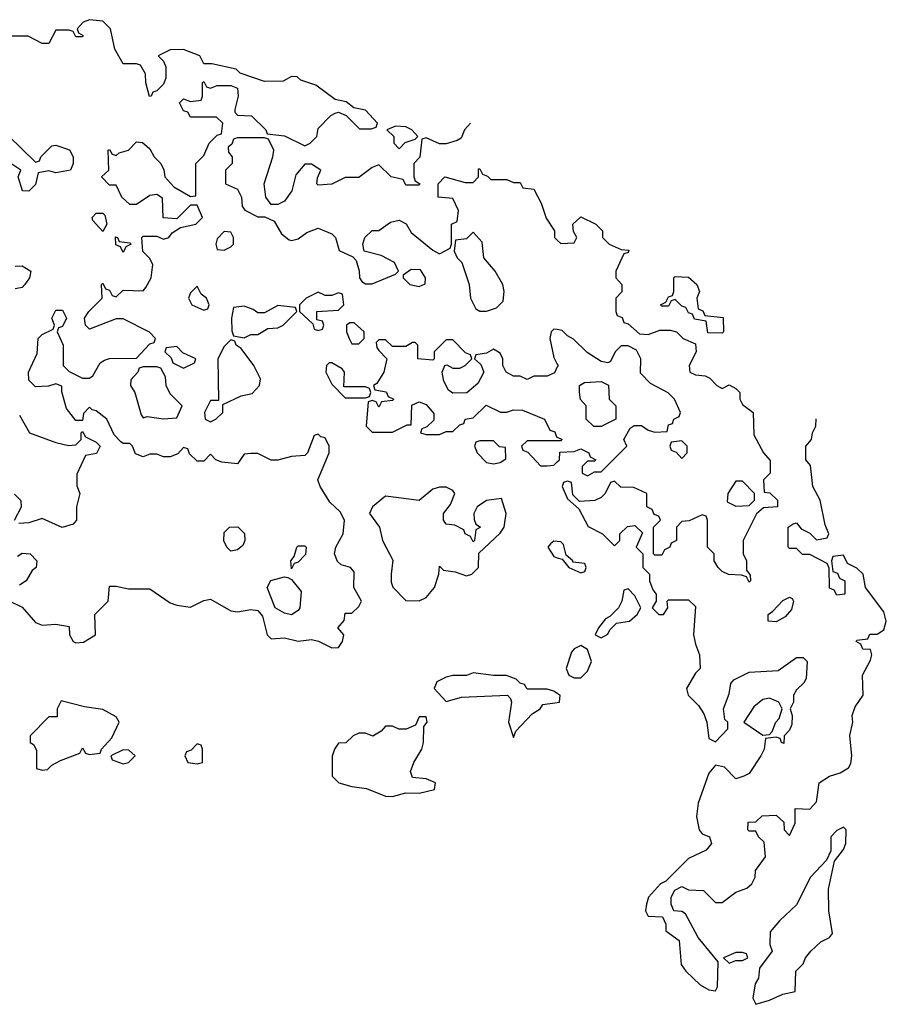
# Model space of a CAD drawing. Header units: inches. Extents: x 2601682 to 2755810, y 449311 to 584050.
# Tile 505 of 505: x 2748403 to 2750977, y 576112 to 579037. Entities that reach past the tile are written whole.
import ezdxf

# ---------------------------------------------------------------- set-up
doc = ezdxf.new("R2010")
doc.units = ezdxf.units.IN
doc.header["$MEASUREMENT"] = 0
doc.layers.add('C7547', color=7, linetype='Continuous')
doc.layers.add('C7557', color=7, linetype='Continuous')

msp = doc.modelspace()

# ---------------------------------------------------------------- linework, layer by layer
at = {"layer": 'C7547', "color": 2, "elevation": 2}
for points in [[(2748374, 577310), (2748410, 577292), (2748450, 577246), (2748470, 577238.8), (2748510, 577241), (2748550, 577234), (2748551.3, 577210), (2748562, 577190), (2748570, 577186), (2748592.5, 577187.5), (2748628, 577210), (2748626, 577270), (2748666, 577310), (2748670, 577354), (2748690, 577354), (2748726.4, 577346.4), (2748790, 577346), (2748850, 577304.7), (2748870, 577298), (2748910, 577292), (2748950, 577312), (2748970, 577316), (2749030, 577281), (2749050, 577278), (2749090, 577284.7), (2749110, 577282), (2749124.7, 577264.7), (2749138, 577210), (2749150, 577198), (2749190, 577201), (2749230, 577191.3), (2749270, 577196), (2749290.8, 577190.8), (2749330, 577171.3), (2749350, 577172), (2749362, 577190), (2749366, 577210), (2749348, 577230), (2749367.3, 577252.7), (2749370, 577274), (2749390, 577274), (2749410, 577294), (2749418, 577310), (2749395.3, 577350), (2749396.4, 577396.4), (2749386, 577410), (2749358, 577418), (2749347.3, 577427.3), (2749338, 577450), (2749342, 577470), (2749364, 577510), (2749368, 577550), (2749354.6, 577574.6), (2749324, 577604), (2749295.3, 577650), (2749288.7, 577670), (2749322, 577750), (2749322, 577770), (2749310, 577795.3), (2749298, 577798), (2749290, 577806), (2749278, 577802), (2749258, 577750), (2749250, 577742), (2749210, 577739), (2749170, 577728.7), (2749150, 577728.7), (2749110, 577748), (2749090, 577748), (2749070, 577746), (2749050, 577718), (2749003.1, 577723.1), (2748986, 577730), (2748970, 577746), (2748950, 577726), (2748930, 577726), (2748907.3, 577747.3), (2748902, 577762), (2748890, 577766), (2748872.7, 577747.3), (2748850, 577738), (2748830, 577738), (2748810, 577746), (2748790, 577746), (2748770, 577738), (2748747.3, 577747.3), (2748738, 577770), (2748730, 577778), (2748710, 577778), (2748703.1, 577783.1), (2748684, 577804), (2748662, 577850), (2748630, 577875.3), (2748618, 577878), (2748610, 577886), (2748592.7, 577867.3), (2748590, 577846), (2748570, 577846), (2748542, 577882), (2748528, 577932), (2748528, 577948), (2748510, 577955.3), (2748488.4, 577948.4), (2748450, 577946), (2748430, 577966), (2748428.7, 577990), (2748454.6, 578045.4), (2748458, 578090), (2748470, 578102), (2748502, 578118), (2748506, 578130), (2748498, 578150), (2748510, 578174), (2748530, 578174), (2748542, 578150), (2748530, 578126), (2748518, 578122), (2748514, 578110), (2748532, 578070), (2748532, 578010), (2748550, 577992), (2748590, 577972), (2748610, 577972), (2748620.4, 577979.6), (2748642, 578018), (2748654.6, 578025.4), (2748670, 578031), (2748750, 578032), (2748790, 578074), (2748802, 578078), (2748806, 578090), (2748788.4, 578108.4), (2748710, 578148.7), (2748690, 578148.7), (2748610, 578118), (2748598, 578130), (2748595.3, 578150), (2748608, 578170), (2748648, 578210), (2748646, 578250), (2748650, 578254), (2748658, 578238), (2748670, 578234), (2748678, 578218), (2748690, 578214), (2748710, 578234), (2748770, 578232), (2748778, 578242), (2748794, 578270), (2748798, 578310), (2748788.4, 578328.4), (2748768.4, 578348.4), (2748766, 578390), (2748770, 578394), (2748810, 578394), (2748830, 578384.7), (2748846, 578390), (2748856.4, 578403.6), (2748880.4, 578419.6), (2748926, 578430), (2748946, 578450), (2748930, 578486), (2748910, 578486), (2748870, 578446), (2748828.7, 578448.7), (2748827.3, 578507.3), (2748810, 578518), (2748790, 578515.3), (2748750, 578488), (2748730, 578488), (2748706, 578510), (2748690, 578546), (2748670, 578546), (2748646, 578570), (2748668, 578590), (2748666, 578650), (2748670, 578652), (2748678, 578638), (2748690, 578634), (2748698, 578642), (2748726, 578650), (2748750, 578674), (2748767.3, 578672.7), (2748790, 578654), (2748802, 578630), (2748822, 578610), (2748831.6, 578591.6), (2748834, 578570), (2748861, 578541), (2748910, 578512), (2748926, 578514), (2748926, 578610), (2748950, 578634), (2748966, 578670), (2748990, 578694), (2749002, 578698), (2749006, 578730), (2748987.3, 578747.3), (2748910, 578748), (2748902, 578762), (2748890, 578766), (2748878, 578790), (2748890, 578802), (2748910, 578794), (2748942, 578798), (2748946, 578810), (2748946, 578850), (2748950, 578854), (2748958, 578838), (2748970, 578834), (2748990, 578842), (2749030, 578842), (2749050, 578834), (2749052, 578810), (2749042, 578770), (2749042, 578762), (2749050, 578754), (2749091.6, 578751.6), (2749134, 578710), (2749138, 578698), (2749190, 578692), (2749250, 578662), (2749266, 578670), (2749286, 578690), (2749290, 578714), (2749327.3, 578752.7), (2749340.4, 578759.6), (2749350, 578762), (2749372.7, 578752.7), (2749412.7, 578712.7), (2749447.3, 578712.7), (2749462, 578718), (2749466, 578730), (2749430, 578768.7), (2749395.3, 578775.3), (2749372.9, 578792.9), (2749340.4, 578800.4), (2749283.1, 578843.1), (2749238, 578858), (2749227.3, 578867.3), (2749210, 578868), (2749185.4, 578854.6), (2749130, 578854), (2749058, 578878), (2749046, 578890), (2748974, 578906), (2748950, 578906), (2748938, 578930), (2748890, 578949), (2748850, 578948), (2748814, 578930), (2748830, 578914), (2748836.9, 578896.9), (2748836.9, 578863.1), (2748830, 578846), (2748810, 578826), (2748798, 578822), (2748794, 578810), (2748788.7, 578808.7), (2748778, 578850), (2748776.4, 578876.4), (2748762, 578902), (2748750, 578906), (2748710, 578906), (2748686, 578950), (2748673.2, 579010), (2748650, 579033.2), (2748610, 579037.2), (2748592, 579030), (2748574, 579010), (2748578, 578998), (2748592, 578990), (2748590, 578986), (2748570, 578986), (2748562, 579002), (2748550, 579006), (2748510, 579006), (2748490, 578966), (2748470, 578966), (2748428.4, 578988.4), (2748370, 578988)], [(2749742, 578730), (2749724.7, 578710), (2749714.8, 578685.2), (2749702, 578678), (2749670, 578668), (2749650, 578668), (2749610, 578686), (2749598, 578682), (2749591.6, 578628.4), (2749574, 578610), (2749574, 578570), (2749578, 578558), (2749592, 578550), (2749590, 578546), (2749550, 578546), (2749542, 578562), (2749506, 578570), (2749470, 578606), (2749450, 578598), (2749410, 578568.7), (2749370, 578568.7), (2749330, 578549), (2749290, 578546), (2749286, 578550), (2749287.3, 578567.3), (2749298, 578590), (2749270, 578608), (2749250, 578608), (2749223.5, 578576.5), (2749211, 578529), (2749190, 578498), (2749170, 578488), (2749150, 578488), (2749134, 578510), (2749128.7, 578550), (2749155.3, 578630), (2749158, 578650), (2749142, 578682), (2749130, 578686), (2749050, 578686), (2749038, 578682), (2749032.7, 578667.3), (2749022, 578658), (2749023.6, 578643.6), (2749034, 578630), (2749034, 578610), (2749014, 578590), (2749014, 578550), (2749050, 578534), (2749062, 578510), (2749063.6, 578483.6), (2749071.6, 578471.6), (2749110, 578452), (2749131.6, 578451.6), (2749158.8, 578438.8), (2749180.7, 578400.7), (2749203.5, 578383.5), (2749210, 578381), (2749230, 578386), (2749255.5, 578404.5), (2749290, 578418), (2749330, 578401), (2749341, 578390), (2749351.6, 578351.6), (2749392.7, 578332.7), (2749402, 578322), (2749411.1, 578291.1), (2749412, 578270), (2749419.6, 578259.6), (2749430, 578252), (2749450, 578252), (2749519, 578281), (2749528, 578290), (2749516, 578316), (2749476.5, 578336.5), (2749426, 578350), (2749422, 578370), (2749428.7, 578390), (2749450, 578411.3), (2749470, 578411.3), (2749504.7, 578435.3), (2749530, 578442), (2749551.1, 578431.1), (2749565.4, 578405.4), (2749630, 578352), (2749650, 578342), (2749682, 578358), (2749686, 578370), (2749686, 578430), (2749702, 578438), (2749706, 578470), (2749690, 578506), (2749646, 578510), (2749646, 578550), (2749666, 578570), (2749726, 578554), (2749750, 578554), (2749766, 578570), (2749766, 578594), (2749770, 578594), (2749778, 578578), (2749792.7, 578572.7), (2749802, 578562), (2749850, 578562), (2749870, 578554), (2749890, 578554), (2749898, 578538), (2749930, 578534), (2749952, 578492), (2749967.1, 578447.1), (2749992, 578410), (2749992, 578390), (2750000, 578382)], [(2748370, 578692), (2748450, 578614), (2748462, 578618), (2748466, 578630), (2748498, 578662), (2748510, 578664.7), (2748550.9, 578650.9), (2748562, 578630), (2748562, 578610), (2748554, 578590), (2748510, 578582), (2748490, 578588), (2748458, 578582), (2748450, 578548), (2748430, 578528), (2748411.6, 578528.4), (2748398, 578570), (2748406, 578590), (2748350, 578628)], [(2748390, 578304.7), (2748410, 578306), (2748436, 578290), (2748432, 578270), (2748418, 578250), (2748410, 578242), (2748390, 578238)], [(2750000, 578116.3), (2749990, 578118), (2749982, 578110), (2749978, 578090), (2749990, 578034), (2750000, 578014)], [(2750000, 578005.8), (2749991.6, 577988.4), (2749970, 577978), (2749930, 577978), (2749910, 577968), (2749890, 577978), (2749870, 577978), (2749848, 577990), (2749838, 578010), (2749838, 578030), (2749830, 578046), (2749810, 578058), (2749790, 578046), (2749758, 578042), (2749754, 578030), (2749772.7, 578012.7), (2749782, 577990), (2749763.6, 577956.4), (2749731.6, 577928.4), (2749690, 577928), (2749676.4, 577936.4), (2749663.1, 577963.1), (2749658, 577990), (2749666, 578010), (2749671.6, 578011.6), (2749690, 578002), (2749710, 578002), (2749726, 578010), (2749746, 578030), (2749742, 578042), (2749727.3, 578047.3), (2749690, 578086), (2749670, 578086), (2749634, 578050), (2749634, 578030), (2749630, 578026), (2749586, 578030), (2749586, 578070), (2749578, 578078), (2749570, 578078), (2749550, 578066), (2749510, 578066), (2749490, 578086), (2749470, 578086), (2749462, 578078), (2749463.6, 578063.6), (2749470, 578054), (2749494, 578030), (2749484.7, 577990), (2749463.6, 577956.4), (2749454, 577950), (2749458, 577938), (2749491.3, 577931.3), (2749498, 577918), (2749514, 577910), (2749510, 577906), (2749478, 577902), (2749470, 577886), (2749462, 577902), (2749450, 577906), (2749438, 577902), (2749432, 577830), (2749450, 577812), (2749510, 577812), (2749554, 577834), (2749566, 577834), (2749568, 577892), (2749590, 577902), (2749610, 577894), (2749632.7, 577867.3), (2749632.7, 577847.3), (2749612.7, 577827.3), (2749598, 577822), (2749594, 577810), (2749610, 577804.7), (2749650, 577804.7), (2749670, 577814), (2749690, 577814), (2749710, 577834), (2749722, 577838), (2749726, 577850), (2749750, 577854), (2749788.4, 577891.6), (2749831.6, 577871.6), (2749850, 577871.3), (2749870, 577878), (2749896.9, 577876.9), (2749962, 577850), (2749978, 577818), (2749992.7, 577812.7), (2749998, 577798), (2750000, 577797)], [(2748402, 577862), (2748432, 577810), (2748510, 577781), (2748548, 577772), (2748570, 577774), (2748586, 577790), (2748586, 577810), (2748590, 577814), (2748598, 577798), (2748630, 577782), (2748642, 577770), (2748631.6, 577748.4), (2748598, 577742), (2748572.7, 577687.3), (2748572.7, 577652.7), (2748582, 577630), (2748571.3, 577590), (2748572, 577550), (2748562, 577538), (2748528.9, 577528.9), (2748470, 577555.3), (2748430, 577542), (2748400.4, 577540.4)], [(2750000, 577786), (2749910, 577786), (2749894, 577770), (2749898, 577758), (2749912.7, 577752.7), (2749950, 577712), (2749970, 577712), (2749990, 577714), (2750000, 577724)], [(2748388, 577550), (2748408, 577590), (2748407.3, 577607.3), (2748387.3, 577627.3)], [(2750000, 577487), (2749990, 577488), (2749979.6, 577480.4), (2749972, 577470), (2749990, 577442), (2750000, 577438.7)], [(2748396.4, 577443.6), (2748410, 577452), (2748434, 577450), (2748454, 577430), (2748452, 577410), (2748439.6, 577400.4), (2748422, 577370), (2748402.8, 577357.2)], [(2750000, 577035.3), (2749990, 577042), (2749970, 577048), (2749910, 577048), (2749902, 577062), (2749890, 577066), (2749878, 577078), (2749849.1, 577089.1), (2749810, 577089.2), (2749750, 577097.2), (2749730, 577089), (2749690, 577089), (2749670, 577084), (2749642, 577070), (2749634, 577050), (2749670, 577012), (2749715.1, 577024.9), (2749852, 577030), (2749861, 577021), (2749864, 577010), (2749854.9, 576950), (2749870, 576904.7), (2749877, 576923), (2749924.9, 576975.1), (2749949, 576990), (2749957.2, 577002.8), (2750000, 577009.1)]]:
    msp.add_lwpolyline(points, dxfattribs=at)
for points in [[(2749519.6, 578720.4), (2749494, 578710), (2749514, 578690), (2749514, 578670), (2749530, 578654), (2749548, 578672), (2749578, 578682), (2749586, 578690), (2749568, 578710), (2749550, 578719)], [(2748650, 578408), (2748620.4, 578440.4), (2748618, 578450), (2748630, 578462), (2748650, 578462), (2748656, 578456), (2748662, 578430)], [(2749010, 578408), (2748990, 578386), (2748986, 578370), (2748990, 578354), (2749010, 578352), (2749030, 578362), (2749038, 578370), (2749038, 578390), (2749030, 578406)], [(2749750, 578406), (2749730, 578386), (2749698, 578382), (2749694, 578350), (2749702, 578330), (2749716, 578316), (2749738, 578250), (2749742, 578210), (2749758, 578178), (2749770, 578171.3), (2749790, 578171.3), (2749810, 578178), (2749819, 578181), (2749839, 578201), (2749842, 578230), (2749838, 578250), (2749815.3, 578290), (2749782, 578330), (2749776.4, 578376.4)], [(2748710, 578346), (2748702, 578362), (2748688.4, 578368.4), (2748688, 578392), (2748694, 578390), (2748698, 578378), (2748730, 578374), (2748734, 578370), (2748718, 578362)], [(2749565.4, 578294.6), (2749542, 578278), (2749542, 578270), (2749562, 578250), (2749590, 578244.7), (2749607.3, 578252.7), (2749608, 578270), (2749593.6, 578293.6)], [(2748930, 578246), (2748910, 578226), (2748904.7, 578210), (2748914, 578190), (2748950, 578174), (2748962, 578178), (2748966, 578190), (2748958, 578210), (2748942, 578222)], [(2749290, 578228), (2749254, 578210), (2749234, 578190), (2749234, 578170), (2749274, 578134), (2749278, 578118), (2749290, 578114), (2749302, 578118), (2749306, 578130), (2749302, 578142), (2749286, 578146), (2749286, 578170), (2749350, 578174), (2749366, 578190), (2749362, 578222), (2749350, 578226), (2749330, 578218), (2749310, 578218)], [(2749170, 578188), (2749130, 578166), (2749110, 578166), (2749096.4, 578176.4), (2749070, 578186), (2749038, 578182), (2749032, 578150), (2749032.7, 578112.7), (2749038, 578098), (2749070, 578092), (2749090, 578102), (2749110, 578102), (2749140.4, 578119.6), (2749170, 578122), (2749186, 578130), (2749226, 578170), (2749222, 578182)], [(2749396.4, 578136.4), (2749383.6, 578136.4), (2749374, 578130), (2749374, 578110), (2749382, 578090), (2749390, 578074), (2749410, 578074), (2749426, 578090), (2749426, 578110)], [(2749030, 578086), (2749010, 578066), (2748992, 578030), (2748994, 577906), (2748970, 577906), (2748952, 577870), (2748954, 577850), (2748970, 577842), (2748986, 577850), (2749006, 577870), (2749006, 577894), (2749060.4, 577919.6), (2749093.6, 577926.4), (2749115.3, 577950), (2749118, 577970), (2749098, 578010), (2749060.4, 578060.4), (2749046, 578070), (2749042, 578082)], [(2748870, 578066), (2748838, 578062), (2748834, 578050), (2748852.7, 578032.7), (2748858, 578018), (2748890, 578002), (2748922, 578018), (2748926, 578030), (2748887.3, 578047.3)], [(2748810, 578006), (2748770, 578006), (2748758, 578002), (2748754, 577990), (2748732.7, 577967.3), (2748732, 577950), (2748744.7, 577930), (2748763.6, 577863.6), (2748770, 577854), (2748782, 577858), (2748830, 577851.3), (2748870, 577854), (2748886, 577890), (2748850, 577926), (2748838, 577950), (2748836.4, 577976.4), (2748822, 578002)], [(2749330, 578018), (2749322, 578018), (2749314, 578010), (2749312, 577990), (2749330, 577954), (2749370, 577914), (2749430, 577914), (2749442, 577918), (2749446, 577930), (2749442, 577942), (2749430, 577946), (2749366, 577946), (2749368, 577990), (2749360.4, 578000.4)], [(2749810, 577786), (2749770, 577786), (2749758, 577782), (2749754, 577770), (2749762, 577750), (2749790, 577722), (2749810, 577718), (2749830, 577722), (2749847.3, 577732.7), (2749846, 577766), (2749828.4, 577768.4)], [(2749650, 577648.7), (2749630, 577642), (2749590, 577608.7), (2749490, 577622), (2749451.3, 577590), (2749442, 577570), (2749471.3, 577530), (2749481, 577490), (2749511.1, 577431.1), (2749506, 577390), (2749506, 577366), (2749511.1, 577351.1), (2749550, 577312), (2749590, 577311), (2749610, 577321), (2749635.3, 577350), (2749648, 577390), (2749650, 577414), (2749662, 577402), (2749696.9, 577396.9), (2749730, 577384.7), (2749746, 577390), (2749766, 577410), (2749767.3, 577452.7), (2749830, 577512), (2749842, 577530), (2749848, 577570), (2749834.6, 577614.6), (2749790, 577608.7), (2749762, 577590), (2749752, 577570), (2749752.7, 577552.7), (2749758, 577538), (2749772, 577530), (2749758, 577522), (2749754, 577490), (2749750, 577486), (2749742, 577502), (2749726, 577510), (2749722, 577522), (2749695.3, 577535.3), (2749670, 577538), (2749662, 577550), (2749662, 577570), (2749683.1, 577596.9), (2749695.3, 577630), (2749690, 577638), (2749670, 577648)], [(2749030, 577458), (2749018, 577470), (2749008.9, 577488.9), (2749010, 577514), (2749026, 577530), (2749050.7, 577530.7), (2749071, 577511), (2749071.3, 577490), (2749065.4, 577474.6), (2749050, 577462)], [(2749210, 577406), (2749208.7, 577430), (2749218, 577442), (2749226, 577470), (2749230, 577474), (2749250, 577474), (2749254, 577470), (2749251.6, 577448.4), (2749230, 577426), (2749218, 577422)], [(2749210, 577269), (2749190, 577274), (2749162, 577290), (2749138, 577350), (2749149, 577371), (2749190, 577382), (2749199.6, 577379.6), (2749210, 577374), (2749238.8, 577338.8), (2749234.8, 577290), (2749230, 577282)], [(2748526, 577014), (2748514, 576990), (2748514, 576966), (2748490, 576966), (2748434, 576910), (2748434, 576890), (2748443.6, 576883.6), (2748452.7, 576867.3), (2748452.7, 576812.7), (2748470, 576807.7), (2748486, 576810), (2748498, 576822), (2748524, 576836), (2748582, 576858), (2748590, 576874), (2748598, 576858), (2748610, 576854), (2748642, 576858), (2748646, 576870), (2748676.4, 576903.6), (2748698, 576950), (2748690, 576966), (2748650, 576988), (2748595.5, 576995.5)], [(2749610, 576966), (2749590, 576966), (2749578.8, 576941.2), (2749550.9, 576929.1), (2749529, 576929), (2749510, 576938), (2749490, 576938), (2749476.9, 576923.1), (2749451.6, 576908.4), (2749430, 576918), (2749410, 576918), (2749394, 576910), (2749371.3, 576888.7), (2749350, 576888), (2749338, 576870), (2749331.1, 576848.9), (2749331.3, 576790), (2749351, 576770), (2749390, 576758.7), (2749433.3, 576753.3), (2749490, 576730.4), (2749510, 576728.9), (2749550, 576740.7), (2749590, 576738.8), (2749635.3, 576750), (2749638, 576770), (2749610, 576782), (2749570, 576786), (2749564, 576804), (2749574, 576830), (2749598, 576870), (2749602.7, 576890), (2749603.1, 576936.9), (2749613.2, 576950)], [(2748930, 576886), (2748912.7, 576867.3), (2748898, 576862), (2748894, 576850), (2748902, 576830), (2748930, 576826.8), (2748946, 576830), (2748946, 576870), (2748942, 576882)], [(2748710, 576868), (2748674, 576850), (2748678, 576838), (2748710, 576826.8), (2748726, 576830), (2748746, 576850), (2748727.3, 576867.3)]]:
    msp.add_lwpolyline(points, close=True, dxfattribs=at)
at = {"layer": 'C7557', "color": 2, "elevation": 2}
for points in [[(2750000, 578382), (2750010, 578372), (2750050, 578374), (2750058, 578390), (2750048.4, 578408.4), (2750046, 578430), (2750070, 578452), (2750114, 578430), (2750134, 578410), (2750134, 578390), (2750154, 578370), (2750190, 578354), (2750212.7, 578352.7), (2750210, 578346), (2750198, 578342), (2750174, 578290), (2750174, 578270), (2750192, 578250), (2750191.6, 578228.4), (2750174, 578210), (2750174, 578170), (2750178, 578158), (2750192.7, 578152.7), (2750198, 578138), (2750210, 578134), (2750243.6, 578103.6), (2750270, 578102), (2750304.7, 578115.3), (2750335.3, 578115.3), (2750354, 578110), (2750374, 578090), (2750410, 578074), (2750412, 578050), (2750392, 578010), (2750394, 577990), (2750410, 577982), (2750439.6, 577979.6), (2750452.7, 577972.7), (2750474, 577950), (2750490, 577942), (2750510, 577952), (2750530, 577942), (2750542, 577930), (2750542, 577910), (2750550, 577894), (2750582, 577870), (2750583.6, 577803.6), (2750612, 577750), (2750632.7, 577727.3), (2750632, 577690), (2750612, 577670), (2750614, 577634), (2750631.6, 577631.6), (2750654, 577610), (2750654, 577590), (2750612.7, 577587.3), (2750591.3, 577568.7), (2750552, 577490), (2750552, 577450), (2750562, 577430), (2750562, 577402), (2750572.7, 577387.3), (2750574, 577370), (2750570, 577366), (2750562, 577382), (2750547.3, 577387.3), (2750508.9, 577388.9), (2750490, 577398), (2750478, 577410), (2750466, 577430), (2750466, 577450), (2750446, 577470), (2750446, 577550), (2750442, 577562), (2750430, 577566), (2750391.6, 577548.4), (2750370, 577546), (2750354, 577530), (2750354, 577490), (2750338, 577482), (2750334, 577470), (2750318, 577462), (2750310, 577446), (2750290, 577446), (2750286, 577450), (2750286, 577530), (2750306, 577550), (2750302, 577562), (2750287.3, 577567.3), (2750282, 577582), (2750266, 577590), (2750266, 577630), (2750227.3, 577647.3), (2750188.4, 577648.4), (2750170, 577666), (2750158, 577662), (2750142, 577630), (2750130, 577618), (2750111.1, 577608.9), (2750066, 577606), (2750046, 577626), (2750042, 577662), (2750030, 577666), (2750018, 577662), (2750014, 577650), (2750030, 577614), (2750063.6, 577583.6), (2750091.6, 577531.6), (2750134, 577510), (2750170, 577474), (2750186, 577490), (2750186, 577510), (2750208.4, 577531.6), (2750230, 577534), (2750252.7, 577512.7), (2750234, 577470), (2750254, 577450), (2750254, 577410), (2750274, 577390), (2750274, 577370), (2750283.6, 577343.6), (2750294, 577330), (2750294, 577310), (2750282, 577290), (2750302, 577270), (2750315.3, 577270), (2750328, 577290), (2750326, 577310), (2750330, 577314), (2750390, 577314), (2750410, 577294), (2750404.9, 577210), (2750410, 577182), (2750422.8, 577150), (2750424.7, 577110), (2750410, 577095.3), (2750383.8, 577050), (2750388.2, 577030), (2750419.3, 576999.3), (2750434.8, 576974.8), (2750444, 576950), (2750450, 576902), (2750470, 576892), (2750506, 576930), (2750506, 576950), (2750498, 576958), (2750494, 576990), (2750510, 577034), (2750515.3, 577064.7), (2750524, 577076), (2750570, 577099.1), (2750656, 577104), (2750710, 577142), (2750730, 577142), (2750742, 577130), (2750739.6, 577080.4), (2750732.7, 577067.3), (2750710, 577046), (2750702, 577030), (2750702, 577010), (2750692, 576990), (2750698, 576970), (2750696.9, 576943.1), (2750690, 576926), (2750674, 576910), (2750672.7, 576887.3), (2750666, 576890), (2750662, 576902), (2750650, 576906), (2750618, 576902), (2750614, 576870), (2750604.7, 576850), (2750570, 576798), (2750554, 576790), (2750530, 576782), (2750496.4, 576816.4), (2750470, 576822), (2750450, 576799), (2750418.4, 576710), (2750413.4, 576670), (2750421, 576630), (2750430, 576618), (2750452, 576610), (2750458, 576590), (2750442, 576570), (2750390, 576545.2), (2750322, 576478), (2750306, 576470), (2750271.3, 576430), (2750264.7, 576410), (2750262, 576390), (2750270, 576374), (2750312, 576372), (2750322, 576350), (2750322, 576330), (2750362, 576302), (2750367.7, 576230), (2750382, 576210), (2750424, 576170), (2750450, 576154.8), (2750470, 576152), (2750476, 576164), (2750478, 576238), (2750418, 576310), (2750380.4, 576380.4), (2750370, 576388), (2750346, 576390), (2750338, 576410), (2750338, 576430), (2750348.7, 576451.3), (2750370, 576462), (2750390, 576452), (2750434, 576450), (2750470, 576414), (2750490, 576414), (2750530, 576444.7), (2750563.1, 576456.9), (2750578, 576470), (2750588, 576490), (2750588.7, 576510), (2750618, 576550), (2750614, 576594), (2750598, 576610), (2750590, 576626), (2750570, 576626), (2750566, 576630), (2750567.3, 576652.7), (2750590, 576654), (2750608.4, 576671.6), (2750650, 576674), (2750672.7, 576652.7), (2750674, 576630), (2750690, 576614), (2750706, 576650), (2750706, 576694), (2750750, 576692), (2750770, 576714), (2750778, 576770), (2750808, 576790), (2750840.2, 576799.8), (2750865.2, 576814.8), (2750872.3, 576827.7), (2750875.1, 576850), (2750869, 576911), (2750878, 576950), (2750875.3, 576970), (2750884.7, 576995.3), (2750908, 577030), (2750906, 577090), (2750930, 577134), (2750934, 577150), (2750930, 577166), (2750907.3, 577167.3), (2750902, 577182), (2750888, 577190), (2750890, 577194), (2750922, 577198), (2750928.4, 577211.6), (2750950, 577212), (2750970, 577224.7), (2750977.2, 577250), (2750970, 577278), (2750915.3, 577350), (2750908, 577390), (2750890, 577408), (2750862, 577422), (2750850, 577446), (2750818, 577442), (2750814, 577430), (2750818, 577398), (2750832.7, 577392.7), (2750838, 577378), (2750854, 577370), (2750854, 577330), (2750830, 577328), (2750822, 577342), (2750808.4, 577348.4), (2750807.3, 577407.3), (2750802, 577422), (2750750, 577448), (2750728.4, 577448.4), (2750710, 577466), (2750690, 577466), (2750686, 577470), (2750686, 577530), (2750700.4, 577539.6), (2750710, 577542), (2750724.7, 577524.7), (2750750, 577512), (2750770, 577492), (2750802, 577498), (2750806, 577510), (2750796, 577536), (2750780.9, 577610), (2750759, 577650), (2750752.5, 577712.5), (2750738, 577730), (2750738, 577770), (2750755.3, 577790), (2750758, 577810), (2750768, 577830), (2750769, 577851)], [(2750000, 577724), (2750006, 577730), (2750007.3, 577752.7), (2750050, 577754), (2750070, 577762), (2750094, 577750), (2750098, 577738), (2750114, 577730), (2750110, 577726), (2750090, 577726), (2750074, 577710), (2750074, 577690), (2750090, 577682), (2750110, 577694), (2750130, 577694), (2750206, 577770), (2750198, 577790), (2750216.4, 577823.6), (2750228.4, 577831.6), (2750250, 577831.3), (2750270, 577818), (2750290, 577812), (2750326, 577814), (2750330, 577834), (2750342, 577838), (2750346, 577850), (2750362, 577858), (2750366, 577870), (2750348, 577910), (2750328.9, 577928.9), (2750276.4, 577956.4), (2750247.3, 577987.3), (2750248, 578030), (2750235.3, 578055.3), (2750210, 578068), (2750190, 578068), (2750172, 578050), (2750158, 578022), (2750150, 578018), (2750130, 578022), (2750088.9, 578048.9), (2750048.4, 578088.4), (2750030, 578098), (2750014, 578114), (2750000, 578116.3)], [(2750000, 578014), (2750002, 578010), (2750000, 578005.8)], [(2750000, 577797), (2750014, 577790), (2750010, 577786), (2750000, 577786)], [(2750000, 577438.7), (2750014, 577434), (2750034, 577410), (2750070, 577394), (2750082, 577398), (2750086, 577410), (2750082, 577422), (2750046, 577426), (2750046, 577430), (2750026, 577446), (2750018, 577478), (2750010, 577486), (2750000, 577487)], [(2750000, 577009.1), (2750006, 577010), (2750008, 577030), (2750000, 577035.3)]]:
    msp.add_lwpolyline(points, dxfattribs=at)
for points in [[(2750490, 578106), (2750447.3, 578107.3), (2750442, 578142), (2750407.3, 578147.3), (2750402, 578162), (2750390, 578166), (2750382, 578182), (2750370, 578186), (2750350, 578206), (2750338, 578202), (2750330, 578186), (2750310, 578186), (2750306, 578190), (2750322, 578198), (2750330, 578214), (2750342, 578218), (2750346, 578230), (2750346, 578270), (2750350, 578274), (2750390, 578272), (2750414, 578250), (2750422, 578230), (2750414, 578210), (2750418, 578178), (2750432.7, 578172.7), (2750438, 578158), (2750492.7, 578152.7), (2750494, 578110)], [(2750108.4, 577828.4), (2750086, 577850), (2750086, 577890), (2750068.4, 577908.4), (2750066, 577930), (2750066, 577950), (2750080.4, 577959.6), (2750130, 577962), (2750151.6, 577951.6), (2750154, 577910), (2750174, 577890), (2750174, 577850), (2750130, 577828.7)], [(2750370, 577786), (2750338, 577782), (2750334, 577770), (2750338, 577758), (2750352.7, 577752.7), (2750370, 577734), (2750386, 577750), (2750386, 577770)], [(2750550, 577666), (2750530, 577666), (2750506, 577630), (2750504.7, 577604.7), (2750530, 577592), (2750570, 577594), (2750586, 577610), (2750586, 577630)], [(2750210, 577346), (2750198, 577342), (2750192, 577310), (2750182, 577290), (2750156, 577264), (2750142.8, 577257.2), (2750122, 577230), (2750112, 577210), (2750130, 577201), (2750150, 577211.3), (2750155.9, 577224.1), (2750175.5, 577244.5), (2750214, 577250), (2750237.2, 577270), (2750248, 577290), (2750230, 577326)], [(2750650, 577248), (2750626, 577250), (2750626, 577270), (2750640.4, 577279.6), (2750670, 577312), (2750690, 577322), (2750698, 577318), (2750702, 577310), (2750695.3, 577284.7), (2750676.9, 577263.1)], [(2750070, 577178), (2750050, 577168), (2750042, 577158), (2750026, 577110), (2750034, 577090), (2750050, 577082), (2750070, 577082), (2750090, 577102), (2750101.2, 577130), (2750090, 577166)], [(2750630, 577021.2), (2750610, 577017.2), (2750584.1, 576995.9), (2750554, 576950), (2750610, 576912), (2750630, 576914), (2750638, 576922), (2750648.7, 576950), (2750659, 576961), (2750668, 576990), (2750658, 577010)], [(2750850, 576638), (2750830, 576628), (2750812, 576610), (2750812, 576568), (2750799.8, 576540.2), (2750752, 576490), (2750710, 576408), (2750659.6, 576360.4), (2750632.7, 576327.3), (2750631.3, 576290), (2750638, 576270), (2750601, 576219), (2750598, 576190), (2750587.3, 576172.7), (2750581, 576130), (2750590, 576112), (2750630, 576124), (2750670, 576142), (2750706, 576150), (2750708, 576210), (2750730, 576232), (2750737.2, 576250), (2750753.2, 576270), (2750782.5, 576297.5), (2750808, 576310), (2750817.2, 576322.8), (2750806, 576390), (2750805.6, 576454.4), (2750823.1, 576536.9), (2750850, 576572), (2750857.2, 576590), (2750858, 576630)], [(2750550, 576266), (2750530, 576266), (2750494, 576250), (2750510, 576234), (2750530, 576242), (2750550, 576242), (2750566, 576250), (2750562, 576262)]]:
    msp.add_lwpolyline(points, close=True, dxfattribs=at)

doc.saveas('drawing.dxf')
